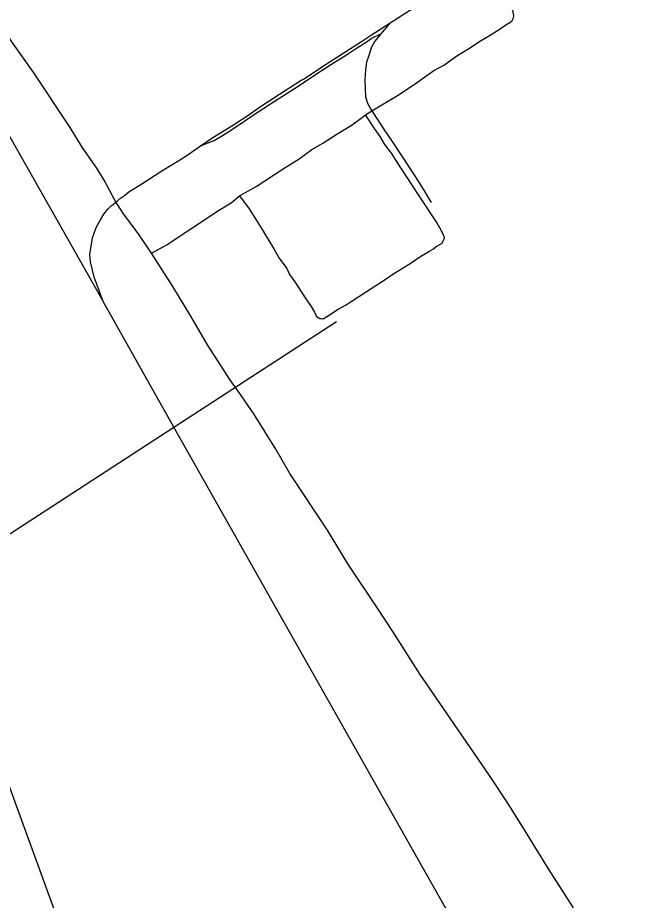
# Model space of a CAD drawing. Extents: x 1945482 to 2853149, y 66427 to 1015778.
# Drawn here: x 2305190 to 2309407, y 202121 to 208065 of the extents above; entities that cross this region are included whole.
import ezdxf

# ---------------------------------------------------------------- set-up
doc = ezdxf.new("R2010")
doc.units = 0
for name, color, linetype in [('Old_Level_28', 7, 'Continuous'), ('Old_Level_35', 7, 'Continuous'), ('Old_Level_44', 7, 'Continuous'), ('Old_Level_56', 7, 'Continuous')]:
    doc.layers.add(name, color=color, linetype=linetype)

msp = doc.modelspace()

# ---------------------------------------------------------------- linework, layer by layer
at = {"layer": 'Old_Level_28'}
for points in [[(2305898.8, 206750.7), (2305847.5, 206832.1), (2305773, 206970.3), (2305728.1, 207043.5), (2305625.1, 207192.9), (2305543.6, 207323.9), (2305294.7, 207699.1), (2305151, 207900.9), (2304932.1, 208250.8), (2304612.5, 208770.3), (2303949.7, 209808.9), (2303555.2, 210423.5), (2303200.1, 210966.9), (2303136.4, 211105), (2302973.4, 211378.5), (2302885.4, 211518.5), (2302754.5, 211742.6), (2302473.5, 212241.9), (2302316.9, 212504.2), (2301705.4, 213590.5), (2301120.7, 214610.8)], [(2308936.5, 202070.2), (2308768, 202333.6), (2308622.7, 202565.9), (2308492.4, 202774.8), (2308368.9, 202962), (2307903.5, 203641.4), (2307719, 203930.8), (2307616.1, 204087.5), (2307414.4, 204386.8), (2307277.1, 204612.2), (2307023.9, 204994.3), (2306929.5, 205159.6), (2306781.5, 205397), (2306676.4, 205549.4), (2306624.9, 205620.3), (2306470.4, 205860.7), (2306356.7, 206053.9), (2306235.5, 206254.4), (2306092.6, 206478.8), (2306008.6, 206602.5), (2305898.8, 206750.7)]]:
    msp.add_lwpolyline(points, dxfattribs=at)
at = {"layer": 'Old_Level_35'}
msp.add_line((2307534.3, 207410.3), (2307576.5, 207436), dxfattribs=at)
for points in [[(2307576.5, 207436), (2307749.2, 207540.8), (2307868.1, 207619.6), (2307994.6, 207708.6), (2308061.2, 207745.3), (2308156.6, 207811.1), (2308234.8, 207858.2), (2308299.1, 207900.7), (2308373.3, 207947.7), (2308435.9, 207984.2), (2308480.6, 208016), (2308506, 208033), (2308523.5, 208045.7), (2308532.7, 208064), (2308534.2, 208078.1), (2308531.7, 208090), (2308526.7, 208115.8), (2308496.9, 208160.7), (2308449.6, 208242.8), (2308392, 208334.5), (2308347, 208408.8), (2308329.5, 208435.1)], [(2306685.5, 206864.5), (2306797.1, 206926.9), (2306978.5, 207046.1), (2307087.8, 207114.5), (2307173.4, 207175.9), (2307247.7, 207218.9), (2307347.2, 207284.8), (2307437.1, 207338.4), (2307487.7, 207374.4), (2307534.3, 207410.3)], [(2306685.5, 206864.5), (2306751, 206777), (2306804.5, 206691.1), (2306838.6, 206638.5), (2306915.8, 206507.5), (2306952.3, 206444.9), (2307003.1, 206374.9), (2307022.6, 206335.7), (2307058.7, 206285.1), (2307133.2, 206172), (2307167.3, 206119.3), (2307190.8, 206080.3), (2307201.8, 206056.7), (2307216.2, 206045.2), (2307226.5, 206039.7), (2307238.5, 206038.1), (2307248.6, 206036.5), (2307285.8, 206058), (2307350.1, 206100.6), (2307404.9, 206130.8), (2307438, 206154.1), (2307541.4, 206220.2), (2307652.6, 206292.6), (2307711, 206333), (2307841.9, 206414.2), (2307900.3, 206454.5), (2307960.9, 206490.9), (2307992.2, 206508.1), (2308011.6, 206522.9), (2308050.7, 206546.5), (2308058.1, 206562.8), (2308067.4, 206579.2), (2308064.9, 206591.1), (2308058.4, 206604.8), (2308047.5, 206628.4), (2308015.2, 206685.1), (2307979, 206739.7), (2307932.2, 206809.9), (2307891.7, 206872.3), (2307832.1, 206961.9), (2307772.5, 207053.6), (2307708.5, 207153.1), (2307664.2, 207211.4), (2307632.1, 207264.1), (2307593.9, 207318.6), (2307534.3, 207410.3)], [(2306092.6, 206478.8), (2306196.4, 206535), (2306325, 206622.1), (2306422.5, 206686), (2306531.7, 206758.3), (2306629.4, 206818.2), (2306685.5, 206864.5)]]:
    msp.add_lwpolyline(points, dxfattribs=at)
at = {"layer": 'Old_Level_44'}
msp.add_line((2307700.2, 208028.6), (2307637.3, 207955.9), dxfattribs=at)
for points in [[(2302001.6, 212784.8), (2302952.7, 211108.9), (2305765.2, 206153.4)], [(2307700.2, 208028.6), (2307813.3, 208102.1), (2308035.4, 208245), (2308329.5, 208435.1), (2308493.4, 208541), (2308616.3, 208620.5), (2308749.3, 208704.2), (2308880.1, 208784), (2309072.6, 208910.5)], [(2306421.3, 207202.1), (2306504.5, 207257), (2306556.1, 207287.9), (2306651.4, 207347.1), (2306748.5, 207410.3), (2306827.7, 207467.3), (2306954.7, 207548.9), (2307101.5, 207642.8), (2307115.3, 207651.1), (2307156.9, 207677.6), (2307289.9, 207765.3), (2307432.5, 207857.2), (2307507.9, 207904.2), (2307567.5, 207944.9), (2307700.2, 208028.6)], [(2306421.3, 207202.1), (2306514.9, 207237.2), (2306570.4, 207270), (2306637.8, 207312.9), (2306798.3, 207420.9), (2306893.5, 207484.1), (2307080, 207603.5), (2307196.9, 207682.2), (2307306, 207751.5), (2307407.2, 207814.8), (2307474.6, 207859.6), (2307538.8, 207900.6), (2307571.7, 207924.9), (2307637.3, 207955.9)], [(2307637.3, 207955.9), (2307597.9, 207905.3), (2307575.1, 207864.8), (2307551.3, 207796.7), (2307541.8, 207764.7), (2307534.5, 207712.6), (2307529.3, 207640.3), (2307532.2, 207584.4), (2307534.8, 207532.5), (2307547.4, 207488.6), (2307572, 207443), (2307576.5, 207436), (2307663.8, 207302.2), (2307708.6, 207236.7), (2307830.9, 207054.3), (2307890.1, 206963), (2307928.9, 206897.6), (2307977.8, 206820.3)], [(2305863.3, 206831.8), (2305882.3, 206848.6), (2305909.7, 206867.3), (2305939.4, 206891.7), (2306034.7, 206948.9), (2306161.7, 207032.5), (2306236.9, 207077.5), (2306324.2, 207132.8), (2306421.3, 207202.1)], [(2305765.2, 206153.4), (2305725.6, 206263), (2305705.1, 206316.6), (2305680, 206419.7), (2305677, 206470.4), (2305688.1, 206538.4), (2305695.5, 206582.5), (2305707, 206620), (2305720.7, 206655), (2305748, 206703.2), (2305771.8, 206742), (2305801, 206778), (2305819.5, 206796.3), (2305834.5, 206806.3), (2305863.3, 206831.8)], [(2309406.8, 199708.8), (2308813.7, 200758.5), (2306243.2, 205307.4), (2305765.2, 206153.4)]]:
    msp.add_lwpolyline(points, dxfattribs=at)
at = {"layer": 'Old_Level_56'}
for p, q in [((2306678.8, 205589.8), (2307339, 206017.9)), ((2306243.2, 205307.4), (2306678.8, 205589.8)), ((2304784.6, 204361.6), (2306243.2, 205307.4)), ((2305073.4, 203049.4), (2306057, 200365.7))]:
    msp.add_line(p, q, dxfattribs=at)

doc.saveas('drawing.dxf')
